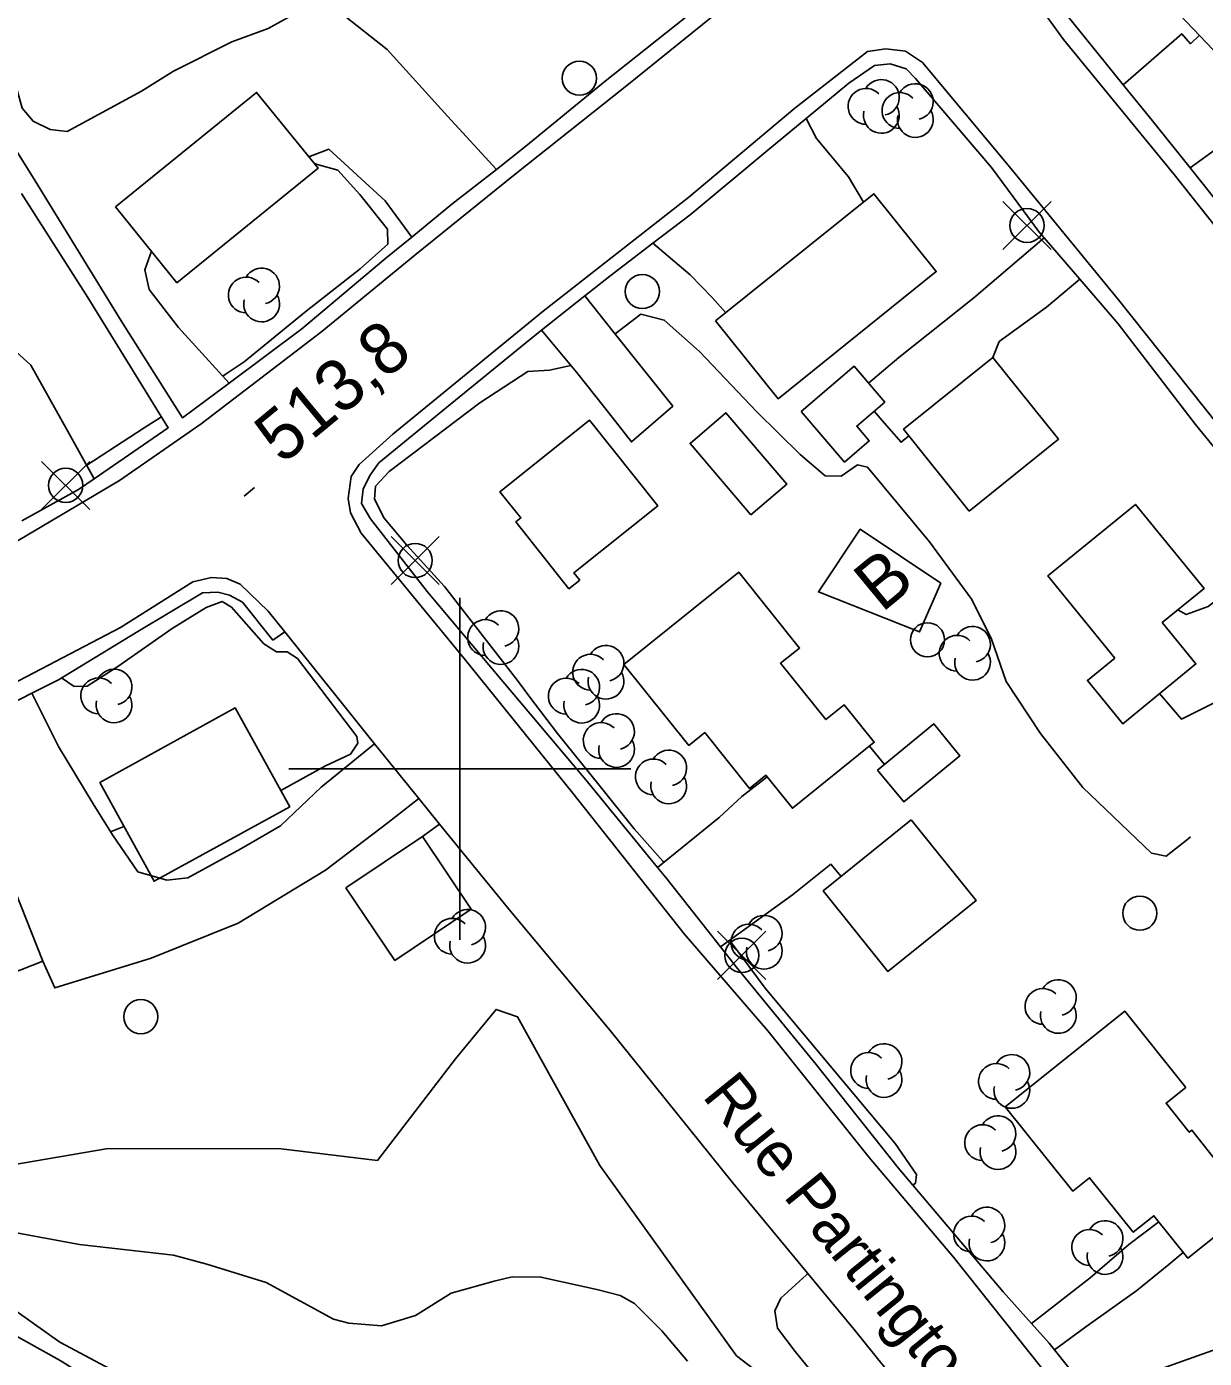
# Model space of a CAD drawing. Extents: x 347059 to 352153, y 6073752 to 6078601.
# Drawn here: x 348862 to 348965.3, y 6074348.3 to 6074465.1 of the extents above; entities that cross this region are included whole.
import ezdxf

# ---------------------------------------------------------------- set-up
doc = ezdxf.new("R2010")
doc.units = 0
for name, color, linetype in [('Level 19', 7, 'Continuous'), ('Level 2', 7, 'Continuous'), ('Level 21', 7, 'Continuous'), ('Level 22', 7, 'Continuous'), ('Level 3', 7, 'Continuous'), ('Level 31', 7, 'Continuous'), ('Level 36', 7, 'Continuous'), ('Level 4', 7, 'Continuous'), ('Level 44', 7, 'Continuous'), ('Level 61', 7, 'Continuous')]:
    doc.layers.add(name, color=color, linetype=linetype)

msp = doc.modelspace()

# ---------------------------------------------------------------- linework, layer by layer
at = {"layer": 'Level 19'}
for points in [[(348903.21, 6074452.61), (348898.9, 6074457.29), (348893.63, 6074463.12), (348887.95, 6074467.63), (348883.19, 6074464.98), (348879.98, 6074463.79), (348874.86, 6074461.22), (348872.05, 6074459.46), (348865.53, 6074455.94), (348864.04, 6074456.12), (348862.55, 6074456.83), (348861.59, 6074457.99), (348860.3, 6074462.63), (348860.12, 6074469.35), (348860.79, 6074472.71)], [(348958.22, 6074460.03), (348963.35, 6074464.5), (348964.13, 6074463.64), (348964.91, 6074464.38)], [(348964.08, 6074452.74), (348967.17, 6074454.97), (348970.99, 6074456.67), (348972.52, 6074456.45), (348974.39, 6074454.18), (348980.78, 6074459.93), (348979.33, 6074461.6)], [(348935.41, 6074449.73), (348934.1, 6074451.95), (348931.31, 6074455.33), (348930.39, 6074457.08)], [(348895.77, 6074446.67), (348893.44, 6074449.85), (348888.51, 6074454.37), (348886.74, 6074453.72)], [(348951.28, 6074446.61), (348945.1, 6074441.33), (348938.52, 6074436.09), (348935.85, 6074433.86)], [(348916.94, 6074446.13), (348920.2, 6074443.36), (348922.14, 6074441.37), (348923.33, 6074440.02)], [(348872.94, 6074445.42), (348872.34, 6074443.79), (348872.72, 6074442.07), (348875.32, 6074438.75), (348879.74, 6074433.85)], [(348954.4, 6074442.99), (348951.49, 6074440.53), (348947.34, 6074437.5), (348946.77, 6074436.11)], [(348910.97, 6074441.5), (348913.55, 6074438.28), (348918.68, 6074431.82), (348915.06, 6074428.69), (348912.72, 6074431.7), (348910.23, 6074434.81), (348907.17, 6074438.5)], [(348859.09, 6074437.7), (348860.72, 6074436.92), (348862.34, 6074435.42), (348865.54, 6074429.74), (348867.91, 6074425.47)], [(348939.41, 6074429.22), (348938.72, 6074428.66), (348937.25, 6074430.36), (348936.36, 6074431.38)], [(348972.51, 6074420.37), (348969.88, 6074417.48), (348965.68, 6074414.25), (348963.73, 6074413.55), (348963.02, 6074413.96)], [(348961.4, 6074406.61), (348963.32, 6074404.38), (348966.55, 6074405.98), (348973.24, 6074411.9), (348976.87, 6074414.81)], [(348862.44, 6074406.64), (348864.77, 6074401.98), (348867.83, 6074396.93), (348869.51, 6074394.22), (348871.74, 6074390.98), (348874.29, 6074390.25), (348876.14, 6074390.45), (348880.77, 6074392.99), (348884.26, 6074395.02), (348887.82, 6074398.4), (348892.52, 6074402.19)], [(348937.26, 6074400.39), (348935.94, 6074401.99)], [(348917.35, 6074391.35), (348922.75, 6074395.75), (348924.75, 6074397.58), (348926.98, 6074399.3)], [(348863.39, 6074383.13), (348864.44, 6074380.78), (348872.91, 6074383.38), (348880.53, 6074386.47), (348888.2, 6074391.12), (348893.71, 6074395.3), (348896.39, 6074397.4)], [(348898.22, 6074395.16), (348896.71, 6074394.07)], [(348922.86, 6074384.39), (348929.18, 6074388.95), (348932.56, 6074391.64), (348933.45, 6074390.56)], [(348950.18, 6074351.33), (348955.3, 6074355.34), (348958.7, 6074358.27), (348961.33, 6074360.27)], [(348963.47, 6074357.58), (348962.23, 6074356.51), (348959.42, 6074354.23), (348954.93, 6074351.03), (348952.18, 6074349.02)]]:
    msp.add_lwpolyline(points, dxfattribs=at)
at = {"layer": 'Level 2'}
for points in [[(348887.21, 6074453.15), (348887.39, 6074453.06), (348889.3, 6074452.53), (348891.22, 6074450.4), (348893.64, 6074447.36), (348893.67, 6074446.05), (348891.24, 6074443.87), (348886.51, 6074440.16), (348881.07, 6074435.71), (348879.41, 6074434.61), (348879.2, 6074434.46)], [(348913.63, 6074438.19), (348915.88, 6074439.9), (348917.94, 6074439.39), (348921.02, 6074436.63), (348926.05, 6074431.35), (348929.87, 6074427.6), (348932.07, 6074425.71)], [(348917.9, 6074391.8), (348917.82, 6074391.9), (348915.3, 6074394.74), (348912.23, 6074398.57), (348908.56, 6074403.1), (348906.15, 6074406.29), (348905.05, 6074407.76), (348898.65, 6074416.02), (348895.34, 6074419.65), (348893.37, 6074422), (348892.5, 6074423.67), (348892.6, 6074424.82), (348893.79, 6074426.09), (348901.76, 6074432.13), (348905.97, 6074434.88), (348907.86, 6074435), (348909.73, 6074435.4)], [(348873.81, 6074430.91), (348872.29, 6074429.93), (348867.26, 6074426.65)], [(348932.07, 6074425.71), (348933.45, 6074425.69), (348934.9, 6074426.68), (348935.76, 6074426.48), (348941.21, 6074419.93), (348944.93, 6074414.88), (348946.66, 6074411.4), (348947.93, 6074407.66), (348950.95, 6074403.11), (348954.67, 6074398.36), (348960.69, 6074392.61), (348961.97, 6074392.35), (348963.9, 6074393.84), (348964.13, 6074394.03)], [(348865.05, 6074408), (348865.05, 6074407.99), (348866.14, 6074407.22), (348867.3, 6074407.26), (348869.98, 6074408.98), (348874.75, 6074412.33), (348877.73, 6074414.17), (348879.15, 6074414.7), (348879.97, 6074414.19), (348882.81, 6074410.97), (348883.91, 6074410.29), (348884.85, 6074410.28), (348885.74, 6074409.69), (348890.95, 6074402.85), (348891.05, 6074402.26), (348890.39, 6074401.3), (348888.2, 6074400.26), (348884.28, 6074398.11)], [(348870.52, 6074394.95), (348869.34, 6074394.49)], [(348939.76, 6074363.47), (348939.98, 6074363.66), (348940.08, 6074364.41), (348938.21, 6074367.12), (348926.78, 6074380.75), (348923.94, 6074384.61), (348923.65, 6074384.96)], [(348912.02, 6074354.33), (348907.11, 6074355.41), (348904.58, 6074355.42), (348903.02, 6074355.05), (348899.24, 6074354), (348896.1, 6074352.03), (348893.13, 6074351.13), (348890.25, 6074351.38), (348888.9, 6074351.72), (348883.01, 6074354.93), (348877.78, 6074356.55), (348874.88, 6074357.32), (348866.62, 6074358.26), (348860.77, 6074359.36), (348853.34, 6074359.8), (348841.58, 6074359.67), (348835.06, 6074359.01), (348831.02, 6074357.48), (348828.11, 6074356.5), (348823.8, 6074357.03)], [(348933.43, 6074343.97), (348929.43, 6074348.89), (348927.87, 6074350.92), (348927.64, 6074352.46), (348928.17, 6074353.57), (348930.43, 6074355.61), (348930.55, 6074355.71)], [(348912.02, 6074354.33), (348914.08, 6074353.78), (348915.32, 6074353.09), (348917.73, 6074350.7), (348919.97, 6074348.03)]]:
    msp.add_lwpolyline(points, dxfattribs=at)
at = {"layer": 'Level 21'}
for points in [[(348973.6, 6074438.4), (348962.7, 6074452.15), (348952.97, 6074464.02), (348948.73, 6074469.88), (348948.47, 6074472.01), (348948.74, 6074473.13), (348949.87, 6074474.84), (348955.24, 6074479.21), (348960.51, 6074483.87), (348964.81, 6074488.54), (348970.15, 6074494.47)], [(348767.35, 6074403.9), (348774.78, 6074402.9), (348788.15, 6074402.22), (348795.17, 6074402.32), (348803.67, 6074402.9), (348814.9, 6074404.35), (348827.45, 6074406.91), (348836.06, 6074409.25), (348844.24, 6074412.21), (348854.42, 6074416.55), (348860.44, 6074419.58), (348870.13, 6074425.31), (348877.31, 6074430.29), (348887.9, 6074438.38), (348896.05, 6074445.08), (348904.85, 6074452.18), (348914.51, 6074459.85), (348923.26, 6074466.91)], [(348951.06, 6074347.43), (348943.31, 6074357.16), (348935.92, 6074365.91), (348927.02, 6074377.02), (348919.69, 6074385.53), (348909.92, 6074397.88), (348900.38, 6074409.68), (348891.34, 6074420.7), (348890.4, 6074422.47), (348890.19, 6074423.72), (348890.45, 6074425.67), (348891.15, 6074426.72), (348894.12, 6074429.37), (348907.32, 6074440.17), (348920.09, 6074450.16), (348929.4, 6074457.99), (348935.76, 6074462.96), (348937.37, 6074463.18), (348939.1, 6074462.98), (348940.6, 6074461.98), (348947.96, 6074453.16), (348957.79, 6074441.16), (348970.27, 6074425.51)], [(348860.72, 6074407.45), (348870.22, 6074412.42), (348876.57, 6074416.41), (348878.2, 6074416.8), (348879.54, 6074416.72), (348880.71, 6074416.2), (348883.19, 6074413.83), (348884.64, 6074412.03), (348892.52, 6074402.19), (348894.63, 6074399.56), (348896.39, 6074397.4), (348898.22, 6074395.16), (348904.43, 6074387.53), (348913.19, 6074377.05), (348923.92, 6074363.71), (348934.6, 6074350.81), (348945.87, 6074336.83)]]:
    msp.add_lwpolyline(points, dxfattribs=at)
at = {"layer": 'Level 22'}
for points in [[(348967.16, 6074448.88), (348964.08, 6074452.74), (348960.79, 6074456.87), (348958.22, 6074460.03), (348956.02, 6074462.74), (348950.19, 6074469.98), (348949.8, 6074471), (348949.82, 6074472.15), (348950.26, 6074472.97), (348952.4, 6074475), (348958.74, 6074480.64), (348963.79, 6074485.56), (348967.5, 6074489.67)], [(348852.05, 6074468.6), (348855.98, 6074462.39), (348862.73, 6074451.61), (348870.28, 6074439.32), (348875.67, 6074430.81), (348879.74, 6074433.85), (348886.12, 6074438.62), (348893.49, 6074444.82), (348895.77, 6074446.67), (348899.3, 6074449.55), (348903.21, 6074452.61), (348905.79, 6074454.64), (348912.74, 6074460.34), (348920.82, 6074466.76)], [(348957.89, 6074341.87), (348952.18, 6074349.02), (348951.72, 6074349.61), (348950.18, 6074351.33), (348947.69, 6074354.11), (348938.46, 6074365), (348931.26, 6074374.07), (348924.25, 6074382.63), (348922.86, 6074384.39), (348918.07, 6074390.46), (348917.35, 6074391.35), (348911.06, 6074399.03), (348903.62, 6074407.84), (348897.14, 6074415.58), (348892.17, 6074421.95), (348891.36, 6074423.3), (348891.51, 6074424.56), (348892.1, 6074425.74), (348892.9, 6074426.86), (348898.84, 6074431.71), (348905.79, 6074437.4), (348907.17, 6074438.5), (348910.97, 6074441.5), (348913.16, 6074443.23), (348916.94, 6074446.13), (348920.21, 6074448.63), (348927.04, 6074454.3), (348930.39, 6074457.08), (348934.14, 6074460.19), (348936.39, 6074461.72), (348937.75, 6074461.88), (348939.18, 6074461.42), (348940, 6074460.6), (348946.67, 6074452.79), (348950.88, 6074447.06), (348951.28, 6074446.61), (348954.4, 6074442.99), (348957.78, 6074439.07), (348964.56, 6074430.23), (348971.3, 6074421.97)], [(348861.56, 6074421.77), (348866.54, 6074424.53), (348867.91, 6074425.47), (348874.41, 6074429.94), (348867.35, 6074441.36), (348861.52, 6074450.49)], [(348857.46, 6074404.1), (348862.44, 6074406.64), (348864.77, 6074407.83), (348871.75, 6074412.05), (348877.4, 6074415.44), (348878.75, 6074415.52), (348879.79, 6074415.26), (348880.91, 6074414.62), (348883.59, 6074411.3), (348884.64, 6074412.03)]]:
    msp.add_lwpolyline(points, dxfattribs=at)
at = {"layer": 'Level 3'}
msp.add_line((348881.06, 6074423.93), (348881.98, 6074424.7), dxfattribs=at)
at = {"layer": 'Level 31'}
for points in [[(348972.85, 6074468.29), (348966.73, 6074462.47), (348960.75, 6074468.75), (348966.87, 6074474.58), (348972.85, 6074468.29)], [(348869.77, 6074449.32), (348882.16, 6074459.37), (348887.56, 6074452.71), (348875.17, 6074442.66), (348869.77, 6074449.32)], [(348922.44, 6074439.31), (348936.33, 6074450.47), (348941.81, 6074443.64), (348927.92, 6074432.48), (348922.44, 6074439.31)], [(348944.71, 6074422.63), (348938.94, 6074429.8), (348946.77, 6074436.11), (348952.54, 6074428.94), (348944.71, 6074422.63)], [(348929.96, 6074431.37), (348934.59, 6074435.33), (348937.29, 6074432.19), (348934.83, 6074430.08), (348935.93, 6074428.79), (348933.76, 6074426.93), (348929.96, 6074431.37)], [(348910.53, 6074416.57), (348909.57, 6074415.81), (348904.9, 6074421.67), (348905.35, 6074422.03), (348903.52, 6074424.33), (348911.38, 6074430.6), (348917.37, 6074423.08), (348910.01, 6074417.22), (348910.53, 6074416.57)], [(348925.53, 6074422.3), (348920.2, 6074428.57), (348923.35, 6074431.25), (348928.68, 6074424.98), (348925.53, 6074422.3)], [(348957.48, 6074409.71), (348951.59, 6074416.93), (348959.29, 6074423.21), (348965.31, 6074415.83), (348961.64, 6074412.84), (348964.6, 6074409.22), (348958.17, 6074403.97), (348955.08, 6074407.76), (348957.48, 6074409.71)], [(348914.4, 6074409.16), (348924.47, 6074417.26), (348929.82, 6074410.61), (348928.15, 6074409.27), (348932.13, 6074404.33), (348933.73, 6074405.62), (348936.37, 6074402.34), (348929.18, 6074396.55), (348926.86, 6074399.44), (348925.43, 6074398.29), (348921.49, 6074403.19), (348920.1, 6074402.07), (348914.4, 6074409.16)], [(348868.4, 6074398.81), (348880.29, 6074405.35), (348885.07, 6074396.68), (348873.17, 6074390.14), (348868.4, 6074398.81)], [(348936.66, 6074399.9), (348941.58, 6074403.96), (348943.89, 6074401.16), (348938.97, 6074397.1), (348936.66, 6074399.9)], [(348939.61, 6074395.52), (348945.3, 6074388.45), (348937.56, 6074382.22), (348931.87, 6074389.29), (348939.61, 6074395.52)], [(348890, 6074389.56), (348896.71, 6074394.07), (348901, 6074387.7), (348894.29, 6074383.19), (348890, 6074389.56)], [(348854.8, 6074388.3), (348860.49, 6074390.53), (348863.39, 6074383.13), (348850, 6074377.88), (348845.6, 6074389.1), (348853.3, 6074392.11), (348854.8, 6074388.3)], [(348947.86, 6074370.36), (348958.36, 6074378.74), (348963.7, 6074372.05), (348961.97, 6074370.68), (348964.01, 6074368.12), (348964.25, 6074368.3), (348966.24, 6074365.8), (348967.81, 6074367.05), (348971.15, 6074362.87), (348963.89, 6074357.06), (348960.91, 6074360.79), (348959.1, 6074359.34), (348955.27, 6074364.13), (348953.78, 6074362.95), (348947.86, 6074370.36)]]:
    msp.add_lwpolyline(points, dxfattribs=at)
at = {"layer": 'Level 36'}
for p, q in [((348951.88, 6074445.57), (348947.65, 6074449.8)), ((348947.65, 6074445.57), (348951.88, 6074449.8)), ((348867.52, 6074422.76), (348863.29, 6074426.99)), ((348863.29, 6074422.76), (348867.52, 6074426.99)), ((348898.19, 6074416.17), (348893.96, 6074420.4)), ((348893.96, 6074416.17), (348898.19, 6074420.4)), ((348926.85, 6074381.52), (348922.62, 6074385.75)), ((348922.62, 6074381.52), (348926.85, 6074385.75))]:
    msp.add_line(p, q, dxfattribs=at)
for centre in [(348910.49, 6074460.61), (348949.77, 6074447.69), (348916.01, 6074441.89), (348865.41, 6074424.88), (348896.08, 6074418.29), (348941.04, 6074411.33), (348959.67, 6074387.34), (348924.74, 6074383.64), (348872, 6074378.26)]:
    msp.add_circle(centre, 1.5, dxfattribs=at)
at = {"layer": 'Level 4'}
msp.add_lwpolyline([(348870.22, 6074346.86), (348864.88, 6074349.69), (348861.15, 6074352.37), (348858.54, 6074352.89), (348855.54, 6074352.71), (348847.88, 6074351.63), (348843.91, 6074351.99), (348840.42, 6074353.21), (348838.95, 6074352.81), (348836.14, 6074350.59), (348832.94, 6074349.11), (348828.5, 6074347.95), (348823.8, 6074348.91), (348820.84, 6074348.76), (348814.05, 6074346.82)], dxfattribs=at)
at = {"layer": 'Level 44'}
for points in [[(348942.2, 6074416.29), (348940.35, 6074412.03), (348931.47, 6074415.54), (348935.14, 6074421.04), (348942.2, 6074416.29)], [(348762.78, 6074358.96), (348774.32, 6074359.32), (348786.03, 6074362.53), (348800.02, 6074363.9), (348802.16, 6074364.03), (348805.34, 6074356.76), (348807.84, 6074350.87), (348821.08, 6074353.7), (348822.85, 6074362.59), (348826.95, 6074363.78), (348839.77, 6074363.85), (348856.3, 6074364.5), (348869.14, 6074366.7), (348884.31, 6074366.65), (348892.77, 6074365.63), (348899.61, 6074374.55), (348903.18, 6074378.9), (348905.07, 6074378.24), (348912.28, 6074365.19), (348924.29, 6074348.51), (348936.55, 6074339.12)], [(348985.54, 6074350.43), (348976.13, 6074346.86), (348969.5, 6074337.23), (348962.32, 6074334.94), (348957.26, 6074342.68), (348958.23, 6074346.19), (348967.78, 6074349.58), (348970.63, 6074359.48), (348975.68, 6074367.78), (348981.64, 6074368.14), (348989.7, 6074357.67), (348992.91, 6074347.48), (349001.18, 6074338.54), (348995.15, 6074337.37), (348987.75, 6074346.14), (348985.54, 6074350.43)], [(348879.92, 6074338.67), (348864.93, 6074348.08), (348858.54, 6074351.62), (348853.39, 6074350.61), (348845.23, 6074348.87), (348836.03, 6074349.29), (348828.18, 6074347.37), (348820.19, 6074347.59), (348806.69, 6074343.79), (348800.41, 6074342.13), (348791.83, 6074336.73), (348775.52, 6074333.59), (348750.39, 6074335.44)]]:
    msp.add_lwpolyline(points, dxfattribs=at)
for centre, start, end in [((348935.64, 6074458.14), 44.1154, 269.804), ((348936.99, 6074458.92), 282.2692, 149.7263), ((348939.97, 6074458.56), 282.2692, 149.7263), ((348938.62, 6074457.78), 44.1154, 269.804), ((348936.99, 6074457.35), 166.9369, 29.6212), ((348939.97, 6074456.99), 166.9369, 29.6212), ((348881.25, 6074441.59), 44.1154, 269.804), ((348882.6, 6074442.37), 282.2692, 149.7263), ((348882.6, 6074440.8), 166.9369, 29.6212), ((348903.6, 6074412.31), 282.2692, 149.7263), ((348902.25, 6074411.53), 44.1154, 269.804), ((348943.64, 6074410.15), 44.1154, 269.804), ((348944.99, 6074410.93), 282.2692, 149.7263), ((348903.6, 6074410.74), 166.9369, 29.6212), ((348912.82, 6074409.27), 282.2692, 149.7263), ((348911.47, 6074408.49), 44.1154, 269.804), ((348944.99, 6074409.36), 166.9369, 29.6212), ((348869.65, 6074407.19), 282.2692, 149.7263), ((348910.69, 6074407.17), 282.2692, 149.7263), ((348912.82, 6074407.7), 166.9369, 29.6212), ((348868.3, 6074406.41), 44.1154, 269.804), ((348909.34, 6074406.39), 44.1154, 269.804), ((348869.65, 6074405.62), 166.9369, 29.6212), ((348910.69, 6074405.6), 166.9369, 29.6212), ((348913.75, 6074403.28), 282.2692, 149.7263), ((348912.4, 6074402.5), 44.1154, 269.804), ((348913.75, 6074401.71), 166.9369, 29.6212), ((348918.33, 6074400.08), 282.2692, 149.7263), ((348916.98, 6074399.3), 44.1154, 269.804), ((348918.33, 6074398.51), 166.9369, 29.6212), ((348900.68, 6074386.1), 282.2692, 149.7263), ((348926.71, 6074385.58), 282.2692, 149.7263), ((348899.33, 6074385.32), 44.1154, 269.804), ((348925.36, 6074384.8), 44.1154, 269.804), ((348900.68, 6074384.53), 166.9369, 29.6212), ((348926.71, 6074384.01), 166.9369, 29.6212), ((348952.52, 6074379.94), 282.2692, 149.7263), ((348951.17, 6074379.16), 44.1154, 269.804), ((348952.52, 6074378.37), 166.9369, 29.6212), ((348937.22, 6074374.32), 282.2692, 149.7263), ((348935.87, 6074373.54), 44.1154, 269.804), ((348947.09, 6074372.58), 44.1154, 269.804), ((348948.44, 6074373.36), 282.2692, 149.7263), ((348937.22, 6074372.75), 166.9369, 29.6212), ((348948.44, 6074371.79), 166.9369, 29.6212), ((348947.22, 6074367.99), 282.2692, 149.7263), ((348945.87, 6074367.21), 44.1154, 269.804), ((348947.22, 6074366.42), 166.9369, 29.6212), ((348946.25, 6074359.97), 282.2692, 149.7263), ((348944.9, 6074359.19), 44.1154, 269.804), ((348956.62, 6074358.79), 282.2692, 149.7263), ((348946.25, 6074358.4), 166.9369, 29.6212), ((348955.27, 6074358.01), 44.1154, 269.804), ((348956.62, 6074357.22), 166.9369, 29.6212)]:
    msp.add_arc(centre, 1.57, start, end, dxfattribs=at)
at = {"layer": 'Level 61'}
for p, q in [((348900, 6074385), (348900, 6074415)), ((348885, 6074400), (348915, 6074400))]:
    msp.add_line(p, q, dxfattribs=at)

# ---------------------------------------------------------------- texts
at = {"layer": 'Level 21'}
msp.add_text('Rue Partington', height=4, rotation=309.0067, dxfattribs=at).set_placement((348921.19, 6074371.27))
at = {"layer": 'Level 3'}
msp.add_text('513,8', height=4.5, rotation=39.62, dxfattribs=at).set_placement((348884.42, 6074426.64))
at = {"layer": 'Level 44'}
msp.add_text('B', height=4.5, rotation=39.568, dxfattribs=at).set_placement((348937.03, 6074413.65))

doc.saveas('drawing.dxf')
